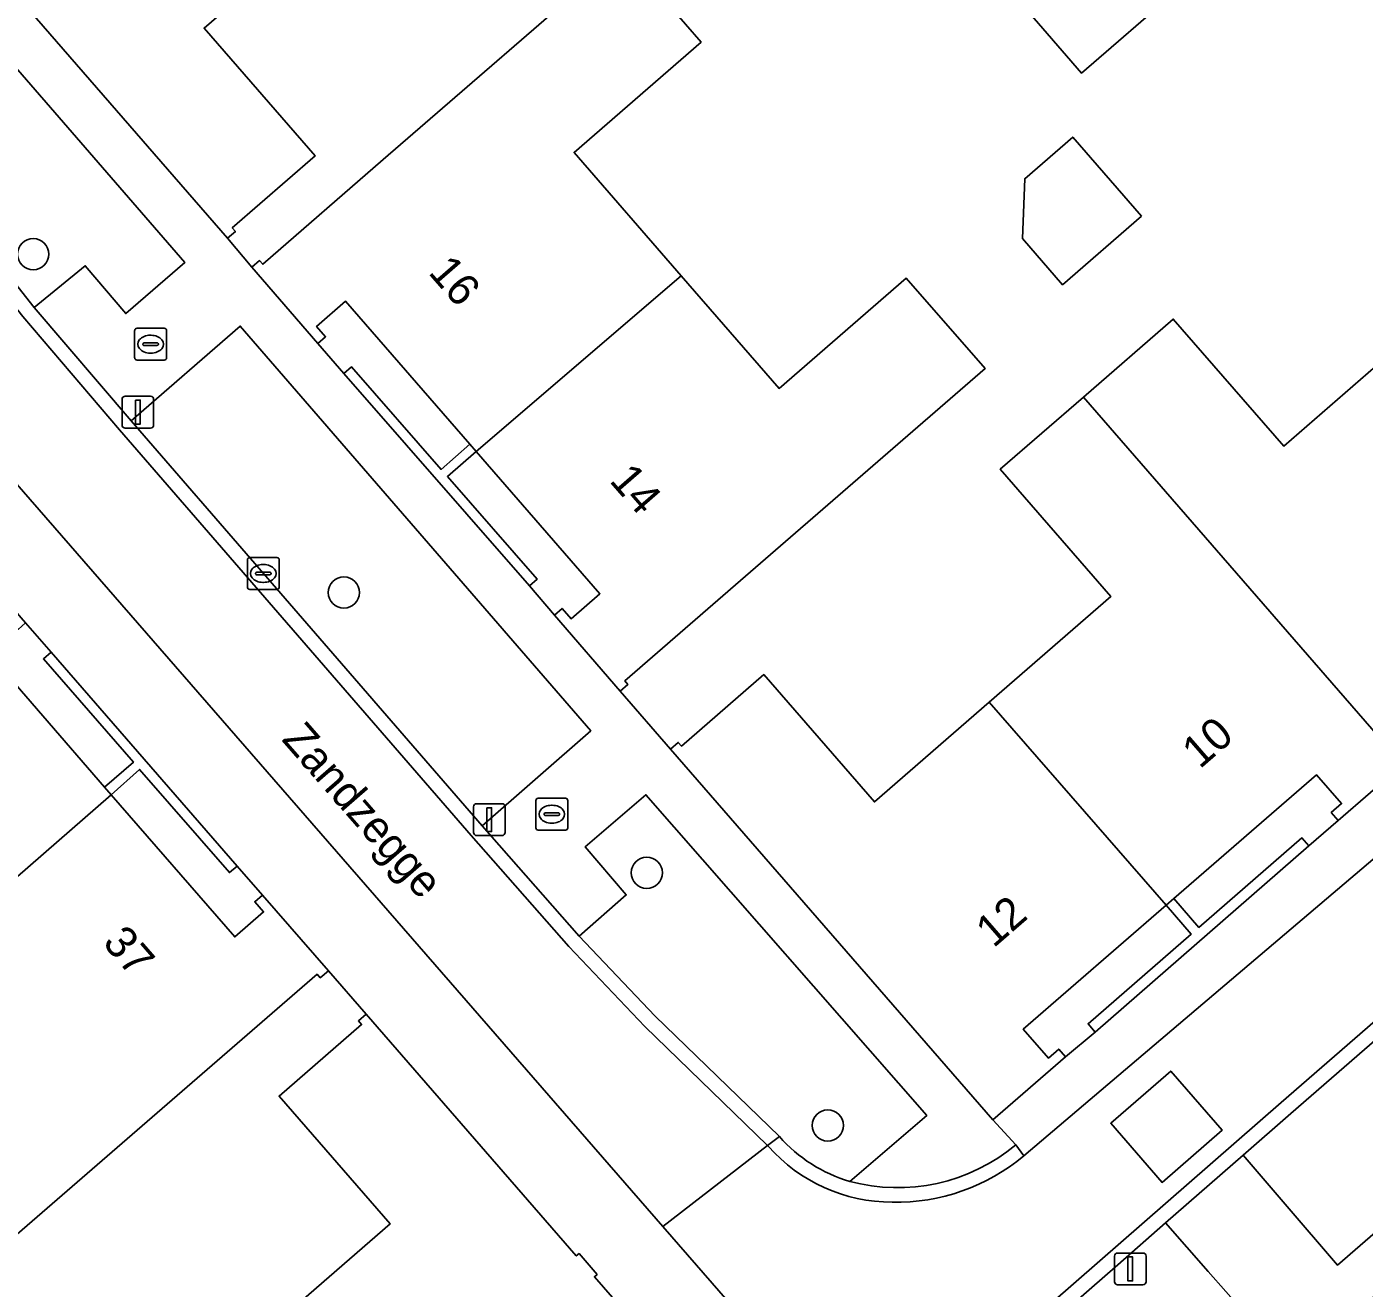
# Model space of a CAD drawing. Extents: x 155887 to 156869, y 383880 to 384678.
# Drawn here: x 156506.07 to 156547.97, y 384155.57 to 384195.11 of the extents above; entities that cross this region are included whole.
import ezdxf

# ---------------------------------------------------------------- set-up
doc = ezdxf.new("R2010")
doc.units = 0
for name, color, linetype in [('IMGEO_Boom', 7, 'Continuous'), ('IMGEO_Erf', 7, 'Continuous'), ('IMGEO_Kolk', 7, 'Continuous'), ('IMGEO_Lichtmast', 7, 'Continuous'), ('IMGEO_Muur', 7, 'Continuous'), ('IMGEO_Openbare_ruimte_label', 7, 'Continuous'), ('IMGEO_Pand', 7, 'Continuous'), ('IMGEO_Pand_nummerreeks', 7, 'Continuous'), ('IMGEO_Parkeervlak_open', 7, 'Continuous'), ('IMGEO_Rijbaan_lokaal_gesloten', 7, 'Continuous'), ('IMGEO_Rijbaan_lokaal_open', 7, 'Continuous'), ('IMGEO_Rioolput', 7, 'Continuous'), ('IMGEO_Voetpad_open', 7, 'Continuous')]:
    doc.layers.add(name, color=color, linetype=linetype)

msp = doc.modelspace()

# ---------------------------------------------------------------- linework, layer by layer
at = {"layer": 'IMGEO_Boom'}
for centre in [(156506.273, 384187.981), (156516.004, 384177.375), (156525.492, 384168.595), (156531.164, 384160.678)]:
    msp.add_circle(centre, 0.489, dxfattribs=at)
at = {"layer": 'IMGEO_Erf'}
for points in [[(156542.133, 384196.272), (156539.115, 384193.651), (156533.388, 384200.274), (156536.406, 384202.895)], [(156540.992, 384189.174), (156538.517, 384187.024), (156537.26, 384188.471), (156537.336, 384190.345), (156538.839, 384191.651)], [(156515.999, 384184.242), (156516.24, 384184.453), (156519.049, 384181.237), (156519.951, 384182.025), (156516.056, 384186.504), (156515.148, 384185.716), (156515.429, 384185.392), (156515.188, 384185.183)], [(156522.599, 384176.668), (156522.84, 384176.877), (156523.121, 384176.553), (156524.026, 384177.337), (156520.147, 384181.798), (156519.246, 384181.011), (156522.055, 384177.795), (156521.814, 384177.584)], [(156506.032, 384176.431), (156505.8, 384176.22), (156505.532, 384176.528), (156504.629, 384175.744), (156508.51, 384171.275), (156509.41, 384172.056), (156506.59, 384175.295), (156506.831, 384175.505)], [(156512.661, 384168.805), (156512.419, 384168.6), (156509.602, 384171.835), (156508.717, 384171.037), (156512.584, 384166.584), (156513.487, 384167.369), (156513.212, 384167.685), (156513.453, 384167.894)], [(156547.149, 384170.23), (156546.935, 384170.481), (156547.26, 384170.763), (156546.473, 384171.669), (156542.002, 384167.786), (156542.788, 384166.881), (156546.017, 384169.689), (156546.234, 384169.44)], [(156539.542, 384163.604), (156539.317, 384163.861), (156542.547, 384166.67), (156541.76, 384167.575), (156537.289, 384163.692), (156538.076, 384162.787), (156538.4, 384163.069), (156538.61, 384162.827)]]:
    msp.add_lwpolyline(points, close=True, dxfattribs=at)
for points in [[(156515.179, 384198.149), (156511.625, 384195.063), (156515.103, 384191.058), (156512.505, 384188.802), (156512.604, 384188.689), (156512.362, 384188.479), (156513.124, 384187.569), (156513.365, 384187.779), (156513.464, 384187.665), (156517.24, 384190.944), (156524.738, 384197.456), (156527.196, 384194.626), (156523.215, 384191.17), (156526.573, 384187.303), (156529.637, 384183.774), (156533.618, 384187.23), (156536.095, 384184.4), (156528.584, 384177.887), (156524.806, 384174.611), (156524.904, 384174.498), (156524.662, 384174.288), (156526.237, 384172.47), (156526.478, 384172.68), (156526.577, 384172.566), (156529.157, 384174.806), (156532.622, 384170.816), (156536.219, 384173.94), (156540.029, 384177.248), (156536.564, 384181.238), (156539.171, 384183.502), (156541.987, 384185.948), (156545.446, 384181.965), (156549.048, 384185.093)], [(156504.905, 384153.721), (156506.566, 384155.163), (156510.041, 384151.16), (156513.63, 384154.276), (156517.451, 384157.592), (156513.976, 384161.595), (156516.56, 384163.838), (156516.461, 384163.951), (156516.7, 384164.167), (156515.523, 384165.52), (156515.265, 384165.303), (156515.167, 384165.416), (156503.874, 384155.644)]]:
    msp.add_lwpolyline(points, dxfattribs=at)
at = {"layer": 'IMGEO_Kolk'}
for p, q in [((156512.98, 384177.548), (156512.98, 384178.4)), ((156513.055, 384178.474), (156513.907, 384178.474)), ((156513.981, 384178.4), (156513.981, 384177.548)), ((156513.239, 384177.968), (156513.239, 384177.98)), ((156513.677, 384177.931), (156513.279, 384177.931)), ((156513.282, 384178.017), (156513.68, 384178.017)), ((156513.468, 384178.254), (156513.493, 384178.254)), ((156513.723, 384177.98), (156513.723, 384177.968)), ((156513.491, 384177.694), (156513.466, 384177.694)), ((156513.907, 384177.474), (156513.055, 384177.474))]:
    msp.add_line(p, q, dxfattribs=at)
for points in [[(156512.98, 384177.548), (156512.98, 384178.4)], [(156513.055, 384178.474), (156513.907, 384178.474)], [(156513.981, 384178.4), (156513.981, 384177.548)], [(156513.907, 384177.474), (156513.055, 384177.474)]]:
    msp.add_lwpolyline(points, dxfattribs=at)
for centre, radius, start, end in [((156513.057, 384178.398), 0.0765, 91.552, 178.448), ((156513.057, 384178.398), 0.0765, 91.552, 178.448), ((156513.905, 384178.398), 0.0765, 1.552, 88.448), ((156513.905, 384178.398), 0.0765, 1.552, 88.448), ((156513.279, 384177.977), 0.0403, 85.8775, 175.7526), ((156513.276, 384177.967), 0.0366, 178.938, 274.7102), ((156513.68, 384177.974), 0.043, 264.8664, 352.4533), ((156513.684, 384177.979), 0.0386, 1.7309, 96.639), ((156513.057, 384177.55), 0.0765, 181.552, 268.448), ((156513.057, 384177.55), 0.0765, 181.552, 268.448), ((156513.905, 384177.55), 0.0765, 271.552, 358.448), ((156513.905, 384177.55), 0.0765, 271.552, 358.448)]:
    msp.add_arc(centre, radius, start, end, dxfattribs=at)
for centre, major_axis, ratio, start_param, end_param in [((156513.467, 384177.974), (-0.387, 0.002), 0.722429, 4.712389, 7.853982), ((156513.492, 384177.974), (-0.39, 0.002), 0.717154, 1.570796, 4.712389)]:
    msp.add_ellipse(centre, major_axis=major_axis, ratio=ratio, start_param=start_param, end_param=end_param, dxfattribs=at)
at = {"layer": 'IMGEO_Lichtmast'}
for p, q in [((156509.055, 384182.632), (156509.055, 384183.432)), ((156509.055, 384183.432), (156509.055, 384182.632)), ((156509.155, 384183.532), (156509.945, 384183.532)), ((156509.945, 384183.532), (156509.155, 384183.532)), ((156510.045, 384183.432), (156510.045, 384182.632)), ((156510.045, 384182.632), (156510.045, 384183.432)), ((156509.945, 384182.532), (156509.155, 384182.532)), ((156509.155, 384182.532), (156509.945, 384182.532)), ((156520.063, 384169.86), (156520.063, 384170.66)), ((156520.063, 384170.66), (156520.063, 384169.86)), ((156520.163, 384170.76), (156520.953, 384170.76)), ((156520.953, 384170.76), (156520.163, 384170.76)), ((156521.053, 384170.66), (156521.053, 384169.86)), ((156521.053, 384169.86), (156521.053, 384170.66)), ((156520.953, 384169.76), (156520.163, 384169.76)), ((156520.163, 384169.76), (156520.953, 384169.76)), ((156540.144, 384155.779), (156540.144, 384156.579)), ((156540.144, 384156.579), (156540.144, 384155.779)), ((156540.244, 384156.679), (156541.034, 384156.679)), ((156541.034, 384156.679), (156540.244, 384156.679)), ((156541.134, 384156.579), (156541.134, 384155.779)), ((156541.134, 384155.779), (156541.134, 384156.579)), ((156541.034, 384155.679), (156540.244, 384155.679)), ((156540.244, 384155.679), (156541.034, 384155.679))]:
    msp.add_line(p, q, dxfattribs=at)
for points in [[(156509.475, 384183.407), (156509.625, 384183.407), (156509.625, 384182.657), (156509.475, 384182.657), (156509.475, 384183.407)], [(156520.483, 384170.635), (156520.633, 384170.635), (156520.633, 384169.885), (156520.483, 384169.885), (156520.483, 384170.635)], [(156540.564, 384156.554), (156540.714, 384156.554), (156540.714, 384155.804), (156540.564, 384155.804), (156540.564, 384156.554)]]:
    msp.add_lwpolyline(points, dxfattribs=at)
for centre, start, end in [((156509.155, 384183.432), 90, 180), ((156509.155, 384183.432), 90, 180), ((156509.945, 384183.432), 0, 90), ((156509.945, 384183.432), 360, 90), ((156509.155, 384182.632), 180, 270), ((156509.155, 384182.632), 180, 270), ((156509.945, 384182.632), 270, 0), ((156509.945, 384182.632), 270, 0), ((156520.163, 384170.66), 90, 180), ((156520.163, 384170.66), 90, 180), ((156520.953, 384170.66), 0, 90), ((156520.953, 384170.66), 360, 90), ((156520.163, 384169.86), 180, 270), ((156520.163, 384169.86), 180, 270), ((156520.953, 384169.86), 270, 0), ((156520.953, 384169.86), 270, 0), ((156540.244, 384156.579), 90, 180), ((156540.244, 384156.579), 90, 180), ((156541.034, 384156.579), 0, 90), ((156541.034, 384156.579), 360, 90), ((156540.244, 384155.779), 180, 270), ((156540.244, 384155.779), 180, 270), ((156541.034, 384155.779), 270, 0), ((156541.034, 384155.779), 270, 0)]:
    msp.add_arc(centre, 0.1, start, end, dxfattribs=at)
at = {"layer": 'IMGEO_Muur'}
for points in [[(156519.951, 384182.025), (156519.049, 384181.237), (156516.24, 384184.453), (156515.999, 384184.242), (156521.814, 384177.584), (156522.055, 384177.795), (156519.246, 384181.011), (156520.147, 384181.798)], [(156506.831, 384175.505), (156506.59, 384175.295), (156509.41, 384172.056), (156508.51, 384171.275), (156508.717, 384171.037), (156509.602, 384171.835), (156512.419, 384168.6), (156512.661, 384168.805)], [(156546.234, 384169.44), (156546.017, 384169.689), (156542.788, 384166.881), (156542.002, 384167.786), (156541.76, 384167.575), (156542.547, 384166.67), (156539.317, 384163.861), (156539.542, 384163.604)]]:
    msp.add_lwpolyline(points, close=True, dxfattribs=at)
at = {"layer": 'IMGEO_Pand'}
for points in [[(156509.637, 384204.498), (156505.18, 384200.628), (156504.393, 384201.534), (156504.718, 384201.816), (156504.508, 384202.058), (156502.257, 384200.103), (156512.362, 384188.479), (156512.604, 384188.689), (156512.505, 384188.802), (156515.103, 384191.058), (156511.625, 384195.063), (156515.179, 384198.149)], [(156539.115, 384193.651), (156542.133, 384196.272), (156536.406, 384202.895), (156533.388, 384200.274)], [(156526.573, 384187.303), (156523.215, 384191.17), (156527.196, 384194.626), (156524.738, 384197.456), (156517.24, 384190.944), (156513.464, 384187.665), (156513.365, 384187.779), (156513.124, 384187.569), (156515.188, 384185.183), (156515.429, 384185.392), (156515.148, 384185.716), (156516.056, 384186.504), (156519.951, 384182.025), (156520.147, 384181.798)], [(156540.992, 384189.174), (156538.839, 384191.651), (156537.336, 384190.345), (156537.26, 384188.471), (156538.517, 384187.024)], [(156526.573, 384187.303), (156520.147, 384181.798), (156524.026, 384177.337), (156523.121, 384176.553), (156522.84, 384176.877), (156522.599, 384176.668), (156524.662, 384174.288), (156524.904, 384174.498), (156524.806, 384174.611), (156528.584, 384177.887), (156536.095, 384184.4), (156533.618, 384187.23), (156529.637, 384183.774)], [(156549.048, 384185.093), (156545.446, 384181.965), (156541.987, 384185.948), (156539.171, 384183.502), (156549.173, 384171.986), (156551.448, 384173.959), (156551.244, 384174.192), (156550.912, 384173.904), (156550.125, 384174.81), (156554.602, 384178.698)], [(156549.173, 384171.986), (156539.171, 384183.502), (156536.564, 384181.238), (156540.029, 384177.248), (156536.219, 384173.94), (156541.76, 384167.575), (156542.002, 384167.786), (156546.473, 384171.669), (156547.26, 384170.763), (156546.935, 384170.481), (156547.149, 384170.23)], [(156508.717, 384171.037), (156508.51, 384171.275), (156504.629, 384175.744), (156505.532, 384176.528), (156505.8, 384176.22), (156506.032, 384176.431), (156503.96, 384178.81), (156503.718, 384178.601), (156503.816, 384178.488), (156500, 384175.186), (156492.538, 384168.728), (156494.99, 384165.895), (156498.993, 384169.36), (156500, 384168.196), (156502.344, 384165.487)], [(156541.76, 384167.575), (156536.219, 384173.94), (156532.622, 384170.816), (156529.157, 384174.806), (156526.577, 384172.566), (156526.478, 384172.68), (156526.237, 384172.47), (156536.335, 384160.848), (156538.61, 384162.827), (156538.4, 384163.069), (156538.076, 384162.787), (156537.289, 384163.692)], [(156508.717, 384171.037), (156502.344, 384165.487), (156505.419, 384161.934), (156501.423, 384158.476), (156503.874, 384155.644), (156515.167, 384165.416), (156515.265, 384165.303), (156515.523, 384165.52), (156513.453, 384167.894), (156513.212, 384167.685), (156513.487, 384167.369), (156512.584, 384166.584)], [(156519.154, 384147.892), (156519.399, 384148.104), (156523.856, 384151.975), (156524.64, 384151.072), (156524.332, 384150.804), (156524.541, 384150.563), (156526.807, 384152.539), (156523.853, 384155.937), (156523.937, 384156.009), (156523.37, 384156.663), (156523.285, 384156.589), (156516.7, 384164.167), (156516.461, 384163.951), (156516.56, 384163.838), (156513.976, 384161.595), (156517.451, 384157.592), (156513.63, 384154.276)]]:
    msp.add_lwpolyline(points, close=True, dxfattribs=at)
at = {"layer": 'IMGEO_Parkeervlak_open'}
for points in [[(156501.045, 384193.049), (156503.409, 384189.978), (156506.306, 384186.314), (156507.903, 384187.617), (156509.172, 384186.12), (156511.017, 384187.715), (156502.111, 384198.002), (156500, 384196.217), (156499.766, 384196.019), (156500, 384194.946)], [(156531.851, 384158.923), (156534.264, 384160.993), (156525.467, 384171.04), (156523.567, 384169.408), (156524.848, 384167.899), (156523.374, 384166.611), (156525.75, 384164.111), (156529.646, 384160.329)]]:
    msp.add_lwpolyline(points, dxfattribs=at)
for points in [[(156544.174, 384159.741), (156545.487, 384158.211), (156547.129, 384156.298), (156581.905, 384186.48), (156578.942, 384189.903), (156577.43, 384188.652), (156545.669, 384161.046)], [(156520.338, 384170.068), (156523.738, 384173.047), (156512.76, 384185.725), (156509.336, 384182.76), (156513.482, 384177.974)], [(156513.048, 384132.66), (156516.007, 384129.242), (156544.745, 384154.214), (156543.082, 384156.104), (156541.747, 384157.621), (156540.249, 384156.313), (156532.739, 384149.758)]]:
    msp.add_lwpolyline(points, close=True, dxfattribs=at)
msp.add_arc((156533.202, 384163.473), 4.747, 221.4867, 253.4667, dxfattribs=at)
at = {"layer": 'IMGEO_Rijbaan_lokaal_gesloten'}
for points in [[(156579.659, 384196.432), (156576.231, 384193.105), (156574.619, 384191.54), (156573.359, 384190.357), (156537.304, 384159.726)], [(156529.304, 384160.02), (156529.278, 384160.045), (156525.991, 384157.507), (156528.801, 384154.278), (156530.14, 384152.739), (156532.437, 384150.105), (156545.367, 384161.393), (156577.123, 384188.995), (156578.645, 384190.254), (156578.666, 384190.271), (156582.015, 384192.761), (156582.677, 384193.231), (156583.575, 384193.809), (156583.649, 384193.857)]]:
    msp.add_lwpolyline(points, dxfattribs=at)
for points in [[(156500.691, 384192.754), (156497.577, 384190.155), (156500, 384187.371), (156525.991, 384157.507), (156529.278, 384160.045), (156525.433, 384163.778), (156523.049, 384166.283), (156519.991, 384169.766), (156513.12, 384177.689), (156508.974, 384182.475), (156505.949, 384186.025), (156503.045, 384189.697)], [(156543.518, 384160.526), (156541.638, 384158.893), (156540.027, 384160.747), (156541.907, 384162.38)]]:
    msp.add_lwpolyline(points, close=True, dxfattribs=at)
for centre, radius, start, end in [((156533.177, 384163.44), 5.167, 221.4424, 270.0554), ((156533.317, 384164.464), 6.192, 268.7525, 310.0825)]:
    msp.add_arc(centre, radius, start, end, dxfattribs=at)
at = {"layer": 'IMGEO_Rijbaan_lokaal_open'}
for points in [[(156577.43, 384188.652), (156578.942, 384189.903), (156579.075, 384190.002), (156582.273, 384192.38), (156582.956, 384192.863), (156583.862, 384193.448), (156583.575, 384193.809), (156582.677, 384193.231), (156582.015, 384192.761), (156578.666, 384190.271), (156578.645, 384190.254), (156577.123, 384188.995), (156545.367, 384161.393), (156532.437, 384150.105), (156532.739, 384149.758), (156540.249, 384156.313), (156541.747, 384157.621), (156544.174, 384159.741), (156545.669, 384161.046)], [(156541.638, 384158.893), (156543.518, 384160.526), (156541.907, 384162.38), (156540.027, 384160.747)]]:
    msp.add_lwpolyline(points, close=True, dxfattribs=at)
at = {"layer": 'IMGEO_Rioolput'}
for p, q in [((156509.45, 384184.734), (156509.45, 384185.586)), ((156509.525, 384185.66), (156510.377, 384185.66)), ((156510.451, 384185.586), (156510.451, 384184.734)), ((156509.709, 384185.154), (156509.709, 384185.166)), ((156510.147, 384185.117), (156509.749, 384185.117)), ((156509.752, 384185.203), (156510.15, 384185.203)), ((156509.938, 384185.44), (156509.963, 384185.44)), ((156510.193, 384185.166), (156510.193, 384185.154)), ((156510.377, 384184.66), (156509.525, 384184.66)), ((156509.961, 384184.88), (156509.936, 384184.88)), ((156522.018, 384170.004), (156522.018, 384170.856)), ((156522.093, 384170.93), (156522.945, 384170.93)), ((156523.019, 384170.856), (156523.019, 384170.004)), ((156522.277, 384170.424), (156522.277, 384170.436)), ((156522.715, 384170.387), (156522.317, 384170.387)), ((156522.32, 384170.473), (156522.718, 384170.473)), ((156522.506, 384170.71), (156522.531, 384170.71)), ((156522.761, 384170.436), (156522.761, 384170.424)), ((156522.529, 384170.15), (156522.504, 384170.15)), ((156522.945, 384169.93), (156522.093, 384169.93))]:
    msp.add_line(p, q, dxfattribs=at)
for points in [[(156509.45, 384184.734), (156509.45, 384185.586)], [(156509.525, 384185.66), (156510.377, 384185.66)], [(156510.451, 384185.586), (156510.451, 384184.734)], [(156510.377, 384184.66), (156509.525, 384184.66)], [(156522.018, 384170.004), (156522.018, 384170.856)], [(156522.093, 384170.93), (156522.945, 384170.93)], [(156523.019, 384170.856), (156523.019, 384170.004)], [(156522.945, 384169.93), (156522.093, 384169.93)]]:
    msp.add_lwpolyline(points, dxfattribs=at)
for centre, radius, start, end in [((156509.527, 384185.584), 0.0765, 91.552, 178.448), ((156509.527, 384185.584), 0.0765, 91.552, 178.448), ((156510.375, 384185.584), 0.0765, 1.552, 88.448), ((156510.375, 384185.584), 0.0765, 1.552, 88.448), ((156509.749, 384185.163), 0.0403, 85.8775, 175.7526), ((156509.746, 384185.153), 0.0366, 178.938, 274.7102), ((156510.15, 384185.16), 0.043, 264.8664, 352.4533), ((156510.154, 384185.165), 0.0386, 1.7309, 96.639), ((156509.527, 384184.736), 0.0765, 181.552, 268.448), ((156509.527, 384184.736), 0.0765, 181.552, 268.448), ((156510.375, 384184.736), 0.0765, 271.552, 358.448), ((156510.375, 384184.736), 0.0765, 271.552, 358.448), ((156522.095, 384170.854), 0.0765, 91.552, 178.448), ((156522.095, 384170.854), 0.0765, 91.552, 178.448), ((156522.943, 384170.854), 0.0765, 1.552, 88.448), ((156522.943, 384170.854), 0.0765, 1.552, 88.448), ((156522.317, 384170.433), 0.0403, 85.8775, 175.7526), ((156522.314, 384170.423), 0.0366, 178.938, 274.7102), ((156522.718, 384170.43), 0.043, 264.8664, 352.4533), ((156522.722, 384170.435), 0.0386, 1.7309, 96.639), ((156522.095, 384170.006), 0.0765, 181.552, 268.448), ((156522.095, 384170.006), 0.0765, 181.552, 268.448), ((156522.943, 384170.006), 0.0765, 271.552, 358.448), ((156522.943, 384170.006), 0.0765, 271.552, 358.448)]:
    msp.add_arc(centre, radius, start, end, dxfattribs=at)
for centre, major_axis, ratio, start_param, end_param in [((156509.937, 384185.16), (-0.387, 0.002), 0.722429, 4.712389, 7.853982), ((156509.962, 384185.16), (-0.39, 0.002), 0.717154, 1.570796, 4.712389), ((156522.505, 384170.43), (-0.387, 0.002), 0.722429, 4.712389, 7.853982), ((156522.53, 384170.43), (-0.39, 0.002), 0.717154, 1.570796, 4.712389)]:
    msp.add_ellipse(centre, major_axis=major_axis, ratio=ratio, start_param=start_param, end_param=end_param, dxfattribs=at)
at = {"layer": 'IMGEO_Voetpad_open'}
for points in [[(156526.237, 384172.47), (156524.662, 384174.288), (156522.599, 384176.668), (156521.814, 384177.584), (156515.999, 384184.242), (156515.188, 384185.183), (156513.124, 384187.569), (156512.362, 384188.479), (156502.257, 384200.103), (156501.585, 384200.905), (156500.757, 384199.93)], [(156581.226, 384199.862), (156578.123, 384197.159), (156575.059, 384194.49), (156572.806, 384192.517), (156571.855, 384191.725), (156565.19, 384185.893), (156564.287, 384185.106), (156562.013, 384183.126), (156559.975, 384181.351), (156559.033, 384180.556), (156552.354, 384174.759), (156551.448, 384173.959), (156549.173, 384171.986), (156547.149, 384170.23), (156546.234, 384169.44), (156539.542, 384163.604), (156538.61, 384162.827), (156536.335, 384160.848), (156537.051, 384160.066), (156537.304, 384159.726), (156573.359, 384190.357)], [(156499.766, 384196.019), (156500, 384196.217), (156502.111, 384198.002), (156511.017, 384187.715), (156509.172, 384186.12), (156507.903, 384187.617), (156506.306, 384186.314), (156509.336, 384182.76), (156512.76, 384185.725), (156523.738, 384173.047), (156520.338, 384170.068), (156523.374, 384166.611), (156524.848, 384167.899), (156523.567, 384169.408), (156525.467, 384171.04), (156534.264, 384160.993), (156531.851, 384158.923)], [(156548.094, 384155.162), (156582.952, 384185.404), (156586.062, 384188.034), (156587.452, 384189.241), (156590.935, 384192.256), (156589.835, 384193.264), (156586.477, 384190.391), (156583.862, 384193.448), (156582.956, 384192.863), (156582.273, 384192.38), (156585.065, 384189.172), (156582.062, 384186.614), (156581.905, 384186.48), (156547.129, 384156.298), (156545.487, 384158.211), (156544.174, 384159.741), (156541.747, 384157.621), (156543.082, 384156.104), (156544.745, 384154.214)], [(156506.032, 384176.431), (156506.831, 384175.505), (156512.661, 384168.805), (156513.453, 384167.894), (156515.523, 384165.52), (156516.7, 384164.167), (156523.285, 384156.589), (156523.37, 384156.663), (156523.937, 384156.009), (156523.853, 384155.937), (156526.807, 384152.539), (156528.801, 384154.278), (156525.991, 384157.507), (156500, 384187.371)], [(156537.051, 384160.066), (156536.335, 384160.848), (156526.237, 384172.47)], [(156529.646, 384160.329), (156529.278, 384160.045), (156529.304, 384160.02)], [(156537.304, 384159.726), (156537.051, 384160.066)]]:
    msp.add_lwpolyline(points, dxfattribs=at)
msp.add_lwpolyline([(156525.75, 384164.111), (156523.374, 384166.611), (156520.338, 384170.068), (156513.482, 384177.974), (156509.336, 384182.76), (156506.306, 384186.314), (156503.409, 384189.978), (156501.045, 384193.049), (156500.691, 384192.754), (156503.045, 384189.697), (156505.949, 384186.025), (156508.974, 384182.475), (156513.12, 384177.689), (156519.991, 384169.766), (156523.049, 384166.283), (156525.433, 384163.778), (156529.278, 384160.045), (156529.646, 384160.329)], close=True, dxfattribs=at)
for centre, radius, start, end in [((156533.202, 384163.473), 4.747, 221.4867, 253.4667), ((156533.177, 384163.44), 5.167, 221.4424, 270.0554), ((156533.346, 384164.522), 5.795, 255.0517, 309.7421), ((156533.346, 384164.522), 5.795, 255.0517, 309.7421), ((156533.317, 384164.464), 6.192, 268.7525, 310.0825)]:
    msp.add_arc(centre, radius, start, end, dxfattribs=at)

# ---------------------------------------------------------------- texts
at = {"layer": 'IMGEO_Openbare_ruimte_label'}
msp.add_text('Zandzegge', height=1, rotation=311.0674, dxfattribs=at).set_placement((156514.03, 384172.758))
at = {"layer": 'IMGEO_Pand_nummerreeks'}
for s, rotation, p in [('16', 311.0044, (156518.622, 384187.394)), ('14', 311.0044, (156524.295, 384180.869)), ('10', 40.9669, (156542.816, 384171.827)), ('12', 40.9669, (156536.355, 384166.218)), ('37', 310.9727, (156508.416, 384166.382))]:
    msp.add_text(s, height=1, rotation=rotation, dxfattribs=at).set_placement(p)

doc.saveas('drawing.dxf')
